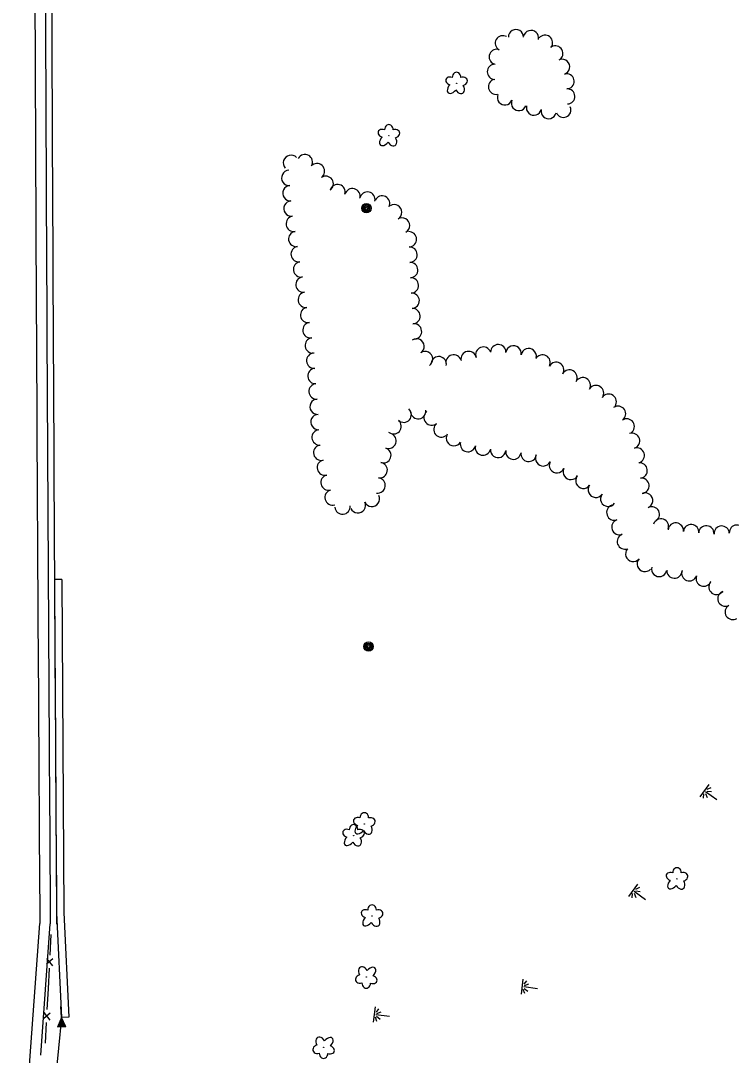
# Model space of a CAD drawing. Extents: x 588843 to 2552415, y 180129 to 269402.
# Drawn here: x 594088.3 to 594427.1, y 182882.1 to 183375.6 of the extents above; entities that cross this region are included whole.
import ezdxf

# ---------------------------------------------------------------- set-up
doc = ezdxf.new("R2010")
doc.units = 0
for name, color, linetype in [('Default', 7, 'Continuous'), ('E_BMGRD', 7, 'Continuous'), ('E_FEN_P', 7, 'Continuous'), ('E_LAND_TreeLine_P', 7, 'Continuous'), ('E_LAND_Vegetation', 7, 'Continuous'), ('E_MISCPROP', 7, 'Continuous'), ('E_WTR_Wetland', 7, 'Continuous'), ('P_BMGRD', 7, 'Continuous'), ('P_RDWY_PavtEdge', 7, 'Continuous'), ('P_RDWY_ShldAgg', 7, 'Continuous'), ('P_RDWY_ShldPaved', 7, 'Continuous')]:
    doc.layers.add(name, color=color, linetype=linetype)

# ---------------------------------------------------------------- blocks, each defined once
blk = doc.blocks.new('MAR')
at = {"layer": 'Default'}
for p, q in [((-0.02, 14.83), (-0.02, 1.62)), ((-7.33, 0), (7.23, 0)), ((-6.08, 3.52), (-2.46, 1.46)), ((-1.37, 2.38), (-3.54, 6.17)), ((1.39, 2.38), (3.55, 6.17)), ((6.1, 3.52), (2.47, 1.46))]:
    blk.add_line(p, q, dxfattribs=at)
blk = doc.blocks.new('DTRE')
at = {"layer": 'Default'}
blk.add_circle((-0.18, 0), 0.183, dxfattribs=at)
for centre, major_axis, ratio in [((-1.87, 5.32), (1.36, -4.98), 0.782863), ((-5.87, 0.15), (4.93, -0.12), 0.832022), ((4.06, 2.74), (-5.27, -2.93), 0.691916), ((-2.49, -5.24), (1.8, 4.86), 0.716896), ((3.54, -3.71), (-5.01, 4.58), 0.560249)]:
    blk.add_ellipse(centre, major_axis=major_axis, ratio=ratio, start_param=1.570796, end_param=4.712389, dxfattribs=at)
blk = doc.blocks.new('POLE')
at = {"layer": 'Default'}
for radius in [4.46, 3.35, 2.23, 1.12]:
    blk.add_circle((0, 0), radius, dxfattribs=at)

msp = doc.modelspace()

# ---------------------------------------------------------------- linework, layer by layer
at = {"layer": 'E_BMGRD'}
for p, q in [((594107.66, 182900.1), (594107.42, 182905.36)), ((594107.66, 182900.09), (594105.9, 182895.5)), ((594107.9, 182899.61), (594107.47, 182899.59)), ((594109.84, 182895.69), (594107.66, 182900.09)), ((594109.84, 182895.69), (594105.9, 182895.5)), ((594109.6, 182896.18), (594106.1, 182896.01)), ((594109.36, 182896.67), (594106.29, 182896.53)), ((594109.12, 182897.16), (594106.49, 182897.04)), ((594108.87, 182897.65), (594106.68, 182897.55)), ((594108.63, 182898.13), (594106.88, 182898.05)), ((594108.39, 182898.62), (594107.08, 182898.57)), ((594108.15, 182899.12), (594107.27, 182899.08))]:
    msp.add_line(p, q, dxfattribs=at)
at = {"layer": 'E_FEN_P'}
for p, q in [((594103.63, 182928.02), (594100.56, 182925.58)), ((594100.64, 182928.33), (594103.46, 182924.73)), ((594102.33, 182902.14), (594099.26, 182899.7)), ((594099.34, 182902.45), (594102.16, 182898.86))]:
    msp.add_line(p, q, dxfattribs=at)
for points in [[(594102.6, 182939.66), (594102.1, 182929.78)], [(594101.79, 182923.66), (594101.3, 182913.78)], [(594101.3, 182913.78), (594100.8, 182903.9)], [(594100.49, 182897.79), (594099.99, 182887.91)]]:
    msp.add_lwpolyline(points, dxfattribs=at)
at = {"layer": 'E_LAND_TreeLine_P'}
for centre, radius, start, end in [((594318.19, 183364.87), 3.61, 60.1864, 240.1864), ((594324.45, 183367.78), 3.61, 359.8448, 179.8448), ((594331.62, 183367.41), 3.61, 347.2829, 167.2829), ((594338.33, 183365.12), 3.61, 321.4981, 141.4981), ((594343.25, 183360), 3.61, 300.2592, 120.2592), ((594315.28, 183358.35), 3.61, 78.1817, 258.1817), ((594314.35, 183351.23), 3.61, 89.097, 269.097), ((594346.49, 183353.59), 3.61, 287.3993, 107.3993), ((594348.62, 183346.7), 3.61, 272.4303, 92.4303), ((594314.9, 183344.08), 3.61, 102.2747, 282.2747), ((594319.16, 183339.03), 3.61, 158.0532, 338.0532), ((594348.92, 183339.49), 3.61, 272.4303, 92.4303), ((594325.85, 183336.33), 3.61, 158.0532, 338.0532), ((594333.01, 183334.11), 3.61, 166.6367, 346.6367), ((594347.05, 183333.08), 3.61, 202.9915, 22.9915), ((594340.03, 183332.45), 3.61, 166.6367, 346.6367), ((594217.16, 183307.81), 3.67, 42.7212, 222.7212), ((594223.8, 183308.16), 3.67, 330.6707, 150.6707), ((594229.52, 183303.81), 3.67, 306.3511, 126.3511), ((594216.35, 183300.62), 3.67, 94.1411, 274.1411), ((594233.74, 183297.8), 3.67, 304.2906, 124.2906), ((594216.88, 183293.3), 3.67, 94.1411, 274.1411), ((594239.38, 183293.84), 3.67, 344.5926, 164.5926), ((594246.45, 183291.89), 3.67, 344.5926, 164.5926), ((594217.41, 183285.98), 3.67, 94.1411, 274.1411), ((594253.61, 183290.28), 3.67, 347.8188, 167.8188), ((594260.66, 183288.38), 3.67, 334.3618, 154.3618), ((594266.37, 183284.22), 3.67, 300.6234, 120.6234), ((594218.52, 183278.73), 3.67, 99.0927, 279.0927), ((594270.11, 183277.9), 3.67, 300.6234, 120.6234), ((594219.68, 183271.48), 3.67, 99.0927, 279.0927), ((594273.39, 183271.34), 3.67, 272.3955, 92.3955), ((594220.84, 183264.24), 3.67, 99.0927, 279.0927), ((594273.69, 183264.01), 3.67, 272.3955, 92.3955), ((594222, 183256.99), 3.67, 99.0927, 279.0927), ((594274, 183256.68), 3.67, 272.3955, 92.3955), ((594223.13, 183249.74), 3.67, 98.7415, 278.7415), ((594274.31, 183249.35), 3.67, 272.3955, 92.3955), ((594224.24, 183242.49), 3.67, 98.7415, 278.7415), ((594274.71, 183242.02), 3.67, 273.2202, 93.2202), ((594225.36, 183235.24), 3.67, 98.7415, 278.7415), ((594275.12, 183234.69), 3.67, 273.2202, 93.2202), ((594226.48, 183227.98), 3.67, 98.7415, 278.7415), ((594275.83, 183227.39), 3.67, 276.4981, 96.4981), ((594227.59, 183220.73), 3.67, 98.7415, 278.7415), ((594277.03, 183220.24), 3.67, 303.7946, 123.7946), ((594316, 183217.47), 3.67, 358.9791, 178.9791), ((594323.29, 183216.86), 3.67, 350.2238, 170.2238), ((594228.24, 183213.43), 3.67, 94.4028, 274.4028), ((594281.11, 183214.14), 3.67, 303.7946, 123.7946), ((594294.73, 183212.59), 3.67, 16.1033, 196.1033), ((594301.88, 183214.21), 3.67, 11.2907, 191.2907), ((594308.89, 183216.3), 3.67, 20.8015, 200.8015), ((594330.52, 183215.61), 3.67, 350.2238, 170.2238), ((594337.14, 183212.56), 3.67, 331.8349, 151.8349), ((594287.62, 183211.74), 3.67, 349.5663, 169.5663), ((594343.58, 183209.05), 3.67, 329.9133, 149.9133), ((594228.81, 183206.11), 3.67, 94.4028, 274.4028), ((594349.93, 183205.37), 3.67, 329.9133, 149.9133), ((594229.37, 183198.79), 3.67, 94.4028, 274.4028), ((594356.28, 183201.69), 3.67, 329.9133, 149.9133), ((594362.6, 183197.97), 3.67, 325.7864, 145.7864), ((594368.66, 183193.84), 3.67, 325.7864, 145.7864), ((594229.87, 183191.47), 3.67, 93.3878, 273.3878), ((594373.11, 183188.08), 3.67, 304.3864, 124.3864), ((594230.3, 183184.15), 3.67, 93.3878, 273.3878), ((594270.9, 183187.67), 3.67, 228.9302, 48.9302), ((594277.8, 183189.34), 3.67, 187.6468, 7.6468), ((594284.24, 183186.28), 3.67, 129.3488, 309.3488), ((594266.08, 183182.14), 3.67, 228.9302, 48.9302), ((594288.9, 183180.6), 3.67, 129.3488, 309.3488), ((594377.25, 183182.03), 3.67, 304.3864, 124.3864), ((594230.83, 183176.83), 3.67, 94.7983, 274.7983), ((594263.64, 183175.22), 3.67, 250.7519, 70.7519), ((594294.87, 183176.46), 3.67, 149.1615, 329.1615), ((594379.79, 183175.18), 3.67, 287.9728, 107.9728), ((594231.56, 183169.54), 3.67, 103.852, 283.852), ((594261.22, 183168.29), 3.67, 250.7519, 70.7519), ((594301.55, 183173.63), 3.67, 166.7654, 346.7654), ((594308.69, 183171.95), 3.67, 166.7654, 346.7654), ((594315.93, 183170.82), 3.67, 173.9877, 353.9877), ((594382.05, 183168.2), 3.67, 287.9728, 107.9728), ((594323.22, 183170.03), 3.67, 171.8674, 351.8674), ((594330.49, 183168.99), 3.67, 171.8674, 351.8674), ((594337.4, 183166.83), 3.67, 153.5928, 333.5928), ((594233.32, 183162.41), 3.67, 103.852, 283.852), ((594259.47, 183161.2), 3.67, 262.1828, 82.1828), ((594343.98, 183163.58), 3.67, 153.8663, 333.8663), ((594350.57, 183160.35), 3.67, 153.8663, 333.8663), ((594383.43, 183161.03), 3.67, 276.4981, 96.4981), ((594235.08, 183155.29), 3.67, 103.852, 283.852), ((594258.48, 183153.93), 3.67, 262.1828, 82.1828), ((594356.58, 183156.16), 3.67, 144.0367, 324.0367), ((594384.26, 183153.74), 3.67, 276.4981, 96.4981), ((594237.02, 183148.21), 3.67, 105.8928, 285.8928), ((594362.52, 183151.85), 3.67, 144.0367, 324.0367), ((594255.7, 183147.55), 3.67, 204.8071, 24.8071), ((594368.46, 183147.54), 3.67, 144.0367, 324.0367), ((594386.04, 183146.7), 3.67, 293.2161, 113.2161), ((594241.73, 183143.85), 3.67, 184.863, 4.863), ((594249.04, 183144.47), 3.67, 204.8071, 24.8071), ((594371.35, 183140.97), 3.67, 109.1923, 289.1923), ((594389.22, 183140.09), 3.67, 296.6015, 116.6015), ((594373.76, 183134.03), 3.67, 109.1923, 289.1923), ((594393.59, 183134.34), 3.67, 341.4321, 161.4321), ((594400.63, 183132.37), 3.67, 354.1292, 174.1292), ((594407.93, 183131.62), 3.67, 354.1292, 174.1292), ((594415.24, 183131.03), 3.67, 355.5991, 175.5991), ((594422.54, 183130.95), 3.65, 3.195, 183.195), ((594429.82, 183131.36), 3.65, 3.195, 183.195), ((594376.37, 183127.18), 3.67, 110.8966, 290.8966), ((594380.37, 183121.28), 3.67, 138.9132, 318.9132), ((594385.9, 183116.46), 3.67, 138.9132, 318.9132), ((594392.72, 183114.07), 3.67, 165.3179, 345.3179), ((594399.99, 183113.33), 3.67, 177.394, 357.394), ((594407.12, 183112.05), 3.67, 159.5838, 339.5838), ((594414, 183109.49), 3.67, 159.5838, 339.5838), ((594420.11, 183105.53), 3.67, 142.8762, 322.8762), ((594424.33, 183099.9), 3.65, 110.7558, 290.7558), ((594427.84, 183093.55), 3.65, 122.2197, 302.2197)]:
    msp.add_arc(centre, radius, start, end, dxfattribs=at)
at = {"layer": 'P_BMGRD'}
msp.add_lwpolyline([(594105.37, 182950.08), (594107.66, 182900.1)], dxfattribs=at)
msp.add_arc((765899.68, 184089.33), 171798.09, 180.3269371, 180.3799506, dxfattribs=at)
at = {"layer": 'P_RDWY_PavtEdge'}
for p, q in [((594107.95, 183109.06), (594104.39, 183109.04)), ((594088.28, 182819.81), (594097.4, 182944.94)), ((594111.16, 182900.26), (594107.66, 182900.09))]:
    msp.add_line(p, q, dxfattribs=at)
msp.add_lwpolyline([(594107.95, 183109.06), (594108.87, 182950.17), (594111.16, 182900.26)], dxfattribs=at)
msp.add_arc((765899.68, 184089.33), 171806.09, 180.1816411, 180.381647, dxfattribs=at)
at = {"layer": 'P_RDWY_ShldAgg'}
msp.add_line((594107.66, 182900.1), (594100.27, 182820.72), dxfattribs=at)
msp.add_arc((765899.68, 184089.33), 171798.09, 180.1816411, 180.381753, dxfattribs=at)
at = {"layer": 'P_RDWY_ShldPaved'}
msp.add_line((594097.83, 182882.07), (594102.4, 182944.78), dxfattribs=at)
msp.add_arc((765899.68, 184089.33), 171801.09, 180.1816411, 180.3817132, dxfattribs=at)

# ---------------------------------------------------------------- block references
at = {"layer": 'E_LAND_Vegetation'}
for p, xscale, yscale, rotation in [((594296.12, 183345.62), 0.5, 0.5, -88.44006292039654), ((594263.84, 183320.67), 0.5, 0.5, -88.44006292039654), ((594252.13, 182992.36), 0.5, 0.5, -88.44006292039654), ((594247, 182986.76), 0.5, 0.5, -88.44006292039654), ((594401.23, 182966.16), 0.5, 0.5, -88.44006292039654), ((594255.82, 182948.43), 0.5, 0.5, -88.44006292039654), ((594253.11, 182919.48), 0.5000000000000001, 0.5000000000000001, 90.45304071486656), ((594232.76, 182885.96), 0.5000000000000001, 0.5000000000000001, 90.45304071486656)]:
    msp.add_blockref('DTRE', p, dxfattribs=dict(at, xscale=xscale, yscale=yscale, rotation=rotation))
at = {"layer": 'E_MISCPROP', "xscale": 0.5, "yscale": 0.5, "rotation": -88.44006292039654}
for p in [(594253.11, 183286.18), (594254.15, 183077.04)]:
    msp.add_blockref('POLE', p, dxfattribs=at)
at = {"layer": 'E_WTR_Wetland'}
for p, xscale, yscale, rotation in [((594414.22, 183008.24), 0.49999999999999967, 0.4999999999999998, -126.21810079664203), ((594380.2, 182960.68), 0.49999999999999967, 0.4999999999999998, -126.21810079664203), ((594327.32, 182914.81), 0.5, 0.5, -97.45529024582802), ((594256.83, 182901.52), 0.5, 0.5, -97.45529024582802)]:
    msp.add_blockref('MAR', p, dxfattribs=dict(at, xscale=xscale, yscale=yscale, rotation=rotation))

doc.saveas('drawing.dxf')
